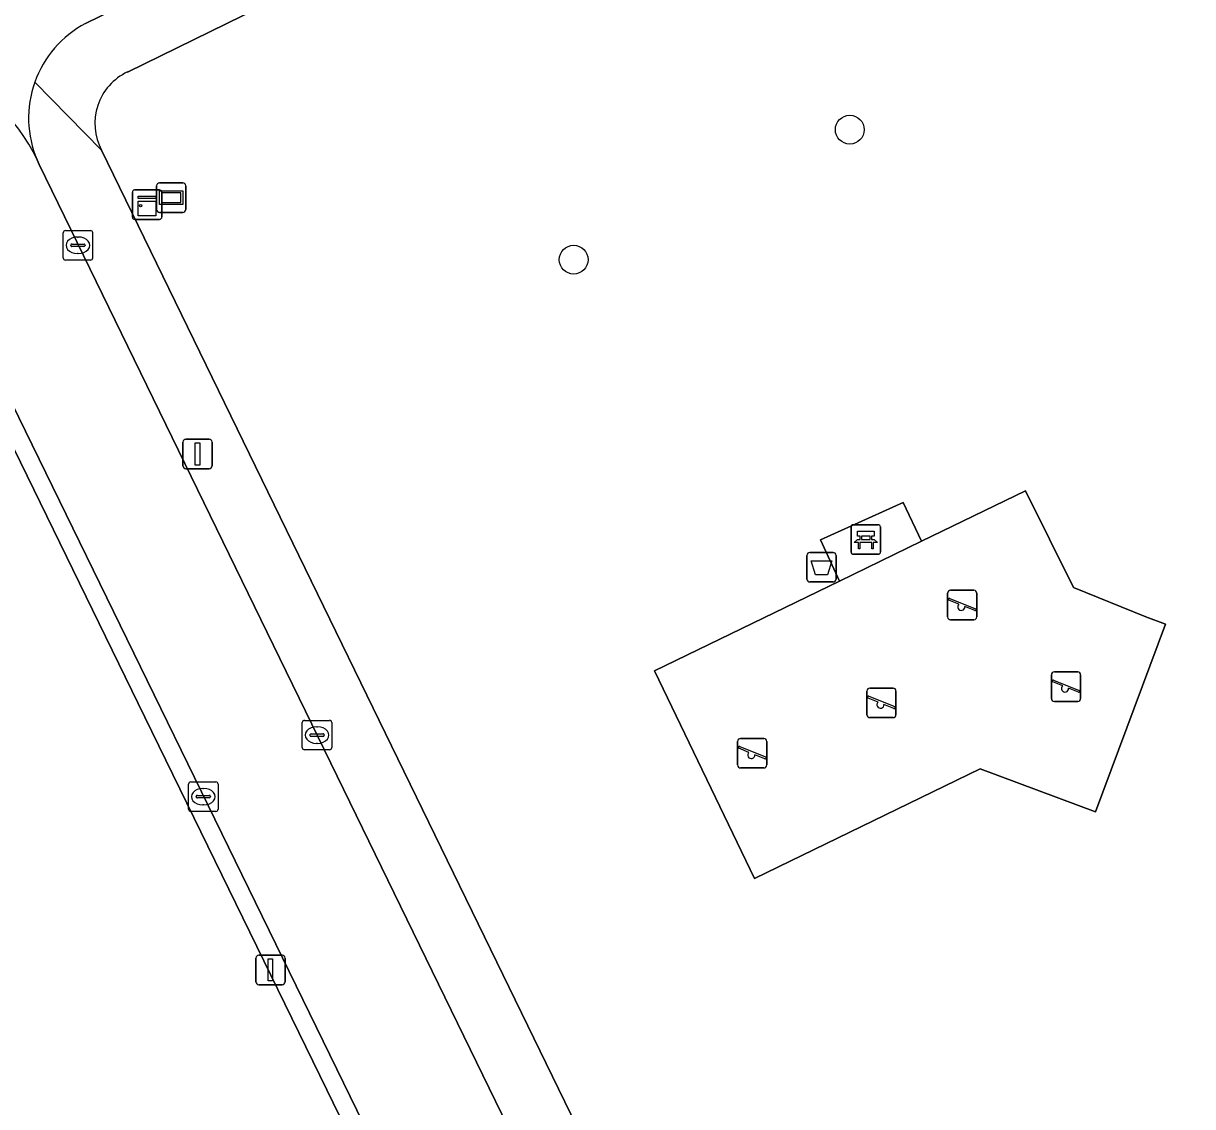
# Model space of a CAD drawing. Extents: x 160455 to 162082, y 388339 to 389736.
# Drawn here: x 160833.13 to 160872.78, y 388644.06 to 388680.79 of the extents above; entities that cross this region are included whole.
import ezdxf

# ---------------------------------------------------------------- set-up
doc = ezdxf.new("R2010")
doc.units = 0
for name, color, linetype in [('IMGEO_Afvalbak', 7, 'Continuous'), ('IMGEO_Bank', 7, 'Continuous'), ('IMGEO_Boom', 7, 'Continuous'), ('IMGEO_Erf', 7, 'Continuous'), ('IMGEO_Fietspad_gesloten', 7, 'Continuous'), ('IMGEO_Groenvoorziening', 7, 'Continuous'), ('IMGEO_Kast', 7, 'Continuous'), ('IMGEO_Kolk', 7, 'Continuous'), ('IMGEO_Lichtmast', 7, 'Continuous'), ('IMGEO_Muur', 7, 'Continuous'), ('IMGEO_Rijbaan_lokaal_open', 7, 'Continuous'), ('IMGEO_Speelvoorziening', 7, 'Continuous'), ('IMGEO_Straatnaambord', 7, 'Continuous'), ('IMGEO_Terreindeel_zand', 7, 'Continuous'), ('IMGEO_Voetpad_open', 7, 'Continuous')]:
    doc.layers.add(name, color=color, linetype=linetype)

msp = doc.modelspace()

# ---------------------------------------------------------------- linework, layer by layer
at = {"layer": 'IMGEO_Afvalbak'}
for p, q in [((160859.7, 388661.949), (160859.7, 388662.749)), ((160859.7, 388662.749), (160859.7, 388661.949)), ((160859.8, 388662.849), (160860.59, 388662.849)), ((160860.59, 388662.849), (160859.8, 388662.849)), ((160860.69, 388662.749), (160860.69, 388661.949)), ((160860.69, 388661.949), (160860.69, 388662.749)), ((160860.59, 388661.849), (160859.8, 388661.849)), ((160859.8, 388661.849), (160860.59, 388661.849))]:
    msp.add_line(p, q, dxfattribs=at)
msp.add_lwpolyline([(160859.843, 388662.563), (160860.547, 388662.563), (160860.398, 388662.093), (160859.992, 388662.093), (160859.843, 388662.563)], dxfattribs=at)
for centre, start, end in [((160859.8, 388662.749), 90, 180), ((160859.8, 388662.749), 90, 180), ((160860.59, 388662.749), 0, 90), ((160860.59, 388662.749), 360, 90), ((160859.8, 388661.949), 180, 270), ((160859.8, 388661.949), 180, 270), ((160860.59, 388661.949), 270, 0), ((160860.59, 388661.949), 270, 0)]:
    msp.add_arc(centre, 0.1, start, end, dxfattribs=at)
at = {"layer": 'IMGEO_Bank'}
for p, q in [((160861.2, 388662.863), (160861.2, 388663.704)), ((160861.2, 388663.704), (160861.2, 388662.863)), ((160861.275, 388663.788), (160862.116, 388663.788)), ((160862.116, 388663.788), (160861.275, 388663.788)), ((160862.2, 388663.713), (160862.2, 388662.872)), ((160862.2, 388662.872), (160862.2, 388663.713)), ((160861.509, 388663.294), (160861.509, 388663.4)), ((160861.553, 388663.4), (160861.553, 388663.294)), ((160861.841, 388663.406), (160861.559, 388663.406)), ((160861.559, 388663.288), (160861.841, 388663.288)), ((160861.847, 388663.294), (160861.847, 388663.4)), ((160861.891, 388663.4), (160861.891, 388663.294)), ((160861.897, 388663.186), (160861.504, 388663.186)), ((160862.125, 388662.788), (160861.284, 388662.788)), ((160861.284, 388662.788), (160862.125, 388662.788))]:
    msp.add_line(p, q, dxfattribs=at)
for points in [[(160861.447, 388663.186), (160861.305, 388663.186), (160861.417, 388663.288), (160861.503, 388663.288)], [(160861.503, 388663.406), (160861.417, 388663.406), (160861.417, 388663.567), (160861.98, 388663.567), (160861.98, 388663.406), (160861.897, 388663.406)], [(160861.897, 388663.288), (160861.98, 388663.288), (160862.092, 388663.186), (160861.953, 388663.186)], [(160861.497, 388663.179), (160861.497, 388662.972), (160861.454, 388662.972), (160861.454, 388663.179)], [(160861.947, 388663.179), (160861.947, 388662.972), (160861.903, 388662.972), (160861.903, 388663.179)]]:
    msp.add_lwpolyline(points, dxfattribs=at)
for centre, radius, start, end in [((160861.278, 388663.71), 0.0779, 92.4484, 184.2845), ((160861.278, 388663.71), 0.0779, 92.4484, 184.2845), ((160862.122, 388663.71), 0.0779, 2.4484, 94.2845), ((160862.122, 388663.71), 0.0779, 2.4484, 94.2845), ((160861.502, 388663.399), 0.00671, 2.8957, 87.1043), ((160861.502, 388663.295), 0.00671, 272.8957, 357.1043), ((160861.559, 388663.399), 0.00671, 92.8957, 177.1043), ((160861.559, 388663.295), 0.00671, 182.8957, 267.1043), ((160861.841, 388663.399), 0.00671, 2.8957, 87.1043), ((160861.841, 388663.295), 0.00671, 272.8957, 357.1043), ((160861.898, 388663.399), 0.00671, 92.8957, 177.1043), ((160861.898, 388663.295), 0.00671, 182.8957, 267.1043), ((160861.447, 388663.179), 0.00671, 2.8957, 87.1043), ((160861.504, 388663.179), 0.00671, 92.8957, 177.1043), ((160861.896, 388663.179), 0.00671, 2.8957, 87.1043), ((160861.953, 388663.179), 0.00671, 92.8957, 177.1043), ((160861.278, 388662.866), 0.0779, 182.4484, 274.2845), ((160861.278, 388662.866), 0.0779, 182.4484, 274.2845), ((160862.122, 388662.866), 0.0779, 272.4484, 4.2845), ((160862.122, 388662.866), 0.0779, 272.4484, 4.2845)]:
    msp.add_arc(centre, radius, start, end, dxfattribs=at)
at = {"layer": 'IMGEO_Boom'}
for centre in [(160861.156, 388677.181), (160851.79, 388672.774)]:
    msp.add_circle(centre, 0.489, dxfattribs=at)
at = {"layer": 'IMGEO_Erf'}
msp.add_lwpolyline([(160846.054, 388639.234), (160843.424, 388644.633), (160837.247, 388657.263), (160831.025, 388669.988)], dxfattribs=at)
at = {"layer": 'IMGEO_Fietspad_gesloten'}
msp.add_lwpolyline([(160835.236, 388680.785), (160877.263, 388701.324), (160886.716, 388705.962), (160976.671, 388750)], dxfattribs=at)
for centre, radius, start, end in [((160836.936, 388677.576), 3.631, 117.9095, 160.4872), ((160828.151, 388673.612), 6.006, 25.0446, 117.3071), ((160836.935, 388677.573), 3.632, 160.4384, 202.9962)]:
    msp.add_arc(centre, radius, start, end, dxfattribs=at)
at = {"layer": 'IMGEO_Groenvoorziening'}
for points in [[(160877.596, 388699.187), (160836.66, 388679.137)], [(160835.778, 388676.486), (160836.388, 388675.234), (160851.912, 388643.364)]]:
    msp.add_lwpolyline(points, dxfattribs=at)
msp.add_lwpolyline([(160863.594, 388663.229), (160867.119, 388664.939), (160868.748, 388661.656), (160871.2, 388660.669), (160871.863, 388660.422), (160869.495, 388654.055), (160865.579, 388655.511), (160857.93, 388651.793), (160854.532, 388658.833), (160860.807, 388661.877), (160860.159, 388663.274), (160862.969, 388664.539)], close=True, dxfattribs=at)
msp.add_arc((160837.475, 388677.394), 1.925, 115.0626, 208.1323, dxfattribs=at)
at = {"layer": 'IMGEO_Kast'}
for p, q in [((160836.823, 388674.215), (160836.823, 388675.056)), ((160836.823, 388675.056), (160836.823, 388674.215)), ((160836.898, 388675.14), (160837.739, 388675.14)), ((160837.739, 388675.14), (160836.898, 388675.14)), ((160837.823, 388675.065), (160837.823, 388674.224)), ((160837.823, 388674.224), (160837.823, 388675.065)), ((160837.748, 388674.14), (160836.907, 388674.14)), ((160836.907, 388674.14), (160837.748, 388674.14))]:
    msp.add_line(p, q, dxfattribs=at)
for points in [[(160837.018, 388674.93), (160837.618, 388674.93), (160837.618, 388674.845), (160837.018, 388674.845), (160837.018, 388674.93)], [(160837.018, 388674.755), (160837.618, 388674.755), (160837.618, 388674.266), (160837.018, 388674.266), (160837.018, 388674.755)]]:
    msp.add_lwpolyline(points, dxfattribs=at)
msp.add_circle((160837.102, 388674.604), 0.0377, dxfattribs=at)
for centre, start, end in [((160836.901, 388675.062), 92.4484, 184.2845), ((160836.901, 388675.062), 92.4484, 184.2845), ((160837.745, 388675.062), 2.4484, 94.2845), ((160837.745, 388675.062), 2.4484, 94.2845), ((160836.901, 388674.218), 182.4484, 274.2845), ((160836.901, 388674.218), 182.4484, 274.2845), ((160837.745, 388674.218), 272.4484, 4.2845), ((160837.745, 388674.218), 272.4484, 4.2845)]:
    msp.add_arc(centre, 0.0779, start, end, dxfattribs=at)
at = {"layer": 'IMGEO_Kolk'}
for p, q in [((160834.476, 388672.837), (160834.476, 388673.689)), ((160834.551, 388673.763), (160835.403, 388673.763)), ((160835.477, 388673.689), (160835.477, 388672.837)), ((160834.735, 388673.257), (160834.735, 388673.269)), ((160835.173, 388673.22), (160834.775, 388673.22)), ((160834.778, 388673.306), (160835.176, 388673.306)), ((160834.964, 388673.543), (160834.989, 388673.543)), ((160835.219, 388673.269), (160835.219, 388673.257)), ((160834.987, 388672.983), (160834.962, 388672.983)), ((160835.403, 388672.763), (160834.551, 388672.763)), ((160842.588, 388656.232), (160842.588, 388657.084)), ((160842.663, 388657.158), (160843.515, 388657.158)), ((160843.076, 388656.938), (160843.101, 388656.938)), ((160843.589, 388657.084), (160843.589, 388656.232)), ((160842.847, 388656.652), (160842.847, 388656.664)), ((160843.285, 388656.615), (160842.887, 388656.615)), ((160842.89, 388656.701), (160843.288, 388656.701)), ((160843.331, 388656.664), (160843.331, 388656.652)), ((160843.515, 388656.158), (160842.663, 388656.158)), ((160843.099, 388656.378), (160843.074, 388656.378)), ((160838.729, 388654.145), (160838.729, 388654.997)), ((160838.804, 388655.071), (160839.656, 388655.071)), ((160839.73, 388654.997), (160839.73, 388654.145)), ((160838.988, 388654.565), (160838.988, 388654.577)), ((160839.031, 388654.614), (160839.429, 388654.614)), ((160839.217, 388654.851), (160839.242, 388654.851)), ((160839.472, 388654.577), (160839.472, 388654.565)), ((160839.426, 388654.528), (160839.028, 388654.528)), ((160839.24, 388654.291), (160839.215, 388654.291)), ((160839.656, 388654.071), (160838.804, 388654.071))]:
    msp.add_line(p, q, dxfattribs=at)
for points in [[(160834.476, 388672.837), (160834.476, 388673.689)], [(160834.551, 388673.763), (160835.403, 388673.763)], [(160835.477, 388673.689), (160835.477, 388672.837)], [(160835.403, 388672.763), (160834.551, 388672.763)], [(160842.588, 388656.232), (160842.588, 388657.084)], [(160842.663, 388657.158), (160843.515, 388657.158)], [(160843.589, 388657.084), (160843.589, 388656.232)], [(160843.515, 388656.158), (160842.663, 388656.158)], [(160838.729, 388654.145), (160838.729, 388654.997)], [(160838.804, 388655.071), (160839.656, 388655.071)], [(160839.73, 388654.997), (160839.73, 388654.145)], [(160839.656, 388654.071), (160838.804, 388654.071)]]:
    msp.add_lwpolyline(points, dxfattribs=at)
for centre, radius, start, end in [((160834.553, 388673.687), 0.0765, 91.552, 178.448), ((160834.553, 388673.687), 0.0765, 91.552, 178.448), ((160835.401, 388673.687), 0.0765, 1.552, 88.448), ((160835.401, 388673.687), 0.0765, 1.552, 88.448), ((160834.775, 388673.266), 0.0403, 85.8775, 175.7526), ((160834.772, 388673.256), 0.0366, 178.938, 274.7102), ((160835.176, 388673.263), 0.043, 264.8664, 352.4533), ((160835.18, 388673.268), 0.0386, 1.7309, 96.639), ((160834.553, 388672.839), 0.0765, 181.552, 268.448), ((160834.553, 388672.839), 0.0765, 181.552, 268.448), ((160835.401, 388672.839), 0.0765, 271.552, 358.448), ((160835.401, 388672.839), 0.0765, 271.552, 358.448), ((160842.665, 388657.082), 0.0765, 91.552, 178.448), ((160842.665, 388657.082), 0.0765, 91.552, 178.448), ((160843.513, 388657.082), 0.0765, 1.552, 88.448), ((160843.513, 388657.082), 0.0765, 1.552, 88.448), ((160842.887, 388656.661), 0.0403, 85.8775, 175.7526), ((160842.884, 388656.651), 0.0366, 178.938, 274.7102), ((160843.288, 388656.658), 0.043, 264.8664, 352.4533), ((160843.292, 388656.663), 0.0386, 1.7309, 96.639), ((160842.665, 388656.234), 0.0765, 181.552, 268.448), ((160842.665, 388656.234), 0.0765, 181.552, 268.448), ((160843.513, 388656.234), 0.0765, 271.552, 358.448), ((160843.513, 388656.234), 0.0765, 271.552, 358.448), ((160838.806, 388654.995), 0.0765, 91.552, 178.448), ((160838.806, 388654.995), 0.0765, 91.552, 178.448), ((160839.654, 388654.995), 0.0765, 1.552, 88.448), ((160839.654, 388654.995), 0.0765, 1.552, 88.448), ((160839.028, 388654.574), 0.0403, 85.8775, 175.7526), ((160839.025, 388654.564), 0.0366, 178.938, 274.7102), ((160839.429, 388654.571), 0.043, 264.8664, 352.4533), ((160839.433, 388654.576), 0.0386, 1.7309, 96.639), ((160838.806, 388654.147), 0.0765, 181.552, 268.448), ((160838.806, 388654.147), 0.0765, 181.552, 268.448), ((160839.654, 388654.147), 0.0765, 271.552, 358.448), ((160839.654, 388654.147), 0.0765, 271.552, 358.448)]:
    msp.add_arc(centre, radius, start, end, dxfattribs=at)
for centre, major_axis, ratio, start_param, end_param in [((160834.963, 388673.263), (-0.387, 0.002), 0.722429, 4.712389, 7.853982), ((160834.988, 388673.263), (-0.39, 0.002), 0.717154, 1.570796, 4.712389), ((160843.075, 388656.658), (-0.387, 0.002), 0.722429, 4.712389, 7.853982), ((160843.1, 388656.658), (-0.39, 0.002), 0.717154, 1.570796, 4.712389), ((160839.216, 388654.571), (-0.387, 0.002), 0.722429, 4.712389, 7.853982), ((160839.241, 388654.571), (-0.39, 0.002), 0.717154, 1.570796, 4.712389)]:
    msp.add_ellipse(centre, major_axis=major_axis, ratio=ratio, start_param=start_param, end_param=end_param, dxfattribs=at)
at = {"layer": 'IMGEO_Lichtmast'}
for p, q in [((160838.537, 388665.789), (160838.537, 388666.589)), ((160838.537, 388666.589), (160838.537, 388665.789)), ((160838.637, 388666.689), (160839.427, 388666.689)), ((160839.427, 388666.689), (160838.637, 388666.689)), ((160839.527, 388666.589), (160839.527, 388665.789)), ((160839.527, 388665.789), (160839.527, 388666.589)), ((160839.427, 388665.689), (160838.637, 388665.689)), ((160838.637, 388665.689), (160839.427, 388665.689)), ((160841.011, 388648.297), (160841.011, 388649.097)), ((160841.011, 388649.097), (160841.011, 388648.297)), ((160841.111, 388649.197), (160841.901, 388649.197)), ((160841.901, 388649.197), (160841.111, 388649.197)), ((160842.001, 388649.097), (160842.001, 388648.297)), ((160842.001, 388648.297), (160842.001, 388649.097)), ((160841.901, 388648.197), (160841.111, 388648.197)), ((160841.111, 388648.197), (160841.901, 388648.197))]:
    msp.add_line(p, q, dxfattribs=at)
for points in [[(160838.957, 388666.564), (160839.107, 388666.564), (160839.107, 388665.814), (160838.957, 388665.814), (160838.957, 388666.564)], [(160841.431, 388649.072), (160841.581, 388649.072), (160841.581, 388648.322), (160841.431, 388648.322), (160841.431, 388649.072)]]:
    msp.add_lwpolyline(points, dxfattribs=at)
for centre, start, end in [((160838.637, 388666.589), 90, 180), ((160838.637, 388666.589), 90, 180), ((160839.427, 388666.589), 0, 90), ((160839.427, 388666.589), 360, 90), ((160838.637, 388665.789), 180, 270), ((160838.637, 388665.789), 180, 270), ((160839.427, 388665.789), 270, 0), ((160839.427, 388665.789), 270, 0), ((160841.111, 388649.097), 90, 180), ((160841.111, 388649.097), 90, 180), ((160841.901, 388649.097), 0, 90), ((160841.901, 388649.097), 360, 90), ((160841.111, 388648.297), 180, 270), ((160841.111, 388648.297), 180, 270), ((160841.901, 388648.297), 270, 0), ((160841.901, 388648.297), 270, 0)]:
    msp.add_arc(centre, 0.1, start, end, dxfattribs=at)
at = {"layer": 'IMGEO_Muur'}
msp.add_lwpolyline([(160837.247, 388657.263), (160843.424, 388644.633)], dxfattribs=at)
at = {"layer": 'IMGEO_Rijbaan_lokaal_open'}
for points in [[(160834.521, 388674.235), (160833.659, 388676.005), (160833.592, 388676.154)], [(160850.209, 388642.046), (160834.521, 388674.235)], [(160831.585, 388670.25), (160844.897, 388642.996), (160846.582, 388639.505)]]:
    msp.add_lwpolyline(points, dxfattribs=at)
msp.add_arc((160828.151, 388673.612), 6.006, 25.0446, 117.3071, dxfattribs=at)
at = {"layer": 'IMGEO_Speelvoorziening'}
for p, q in [((160864.476, 388660.666), (160864.476, 388661.466)), ((160864.476, 388661.466), (160864.476, 388660.666)), ((160864.576, 388661.566), (160865.366, 388661.566)), ((160865.366, 388661.566), (160864.576, 388661.566)), ((160865.466, 388661.466), (160865.466, 388660.666)), ((160865.466, 388660.666), (160865.466, 388661.466)), ((160864.859, 388661.094), (160864.52, 388661.231)), ((160864.545, 388661.291), (160865.421, 388660.938)), ((160865.397, 388660.878), (160865.057, 388661.015)), ((160865.366, 388660.566), (160864.576, 388660.566)), ((160864.576, 388660.566), (160865.366, 388660.566)), ((160867.996, 388657.899), (160867.996, 388658.699)), ((160867.996, 388658.699), (160867.996, 388657.899)), ((160868.065, 388658.524), (160868.941, 388658.171)), ((160868.096, 388658.799), (160868.886, 388658.799)), ((160868.886, 388658.799), (160868.096, 388658.799)), ((160868.986, 388658.699), (160868.986, 388657.899)), ((160868.986, 388657.899), (160868.986, 388658.699)), ((160861.734, 388657.35), (160861.734, 388658.15)), ((160861.734, 388658.15), (160861.734, 388657.35)), ((160861.834, 388658.25), (160862.624, 388658.25)), ((160862.624, 388658.25), (160861.834, 388658.25)), ((160862.724, 388658.15), (160862.724, 388657.35)), ((160862.724, 388657.35), (160862.724, 388658.15)), ((160868.379, 388658.327), (160868.04, 388658.464)), ((160868.917, 388658.111), (160868.577, 388658.248)), ((160862.117, 388657.778), (160861.778, 388657.915)), ((160861.803, 388657.975), (160862.679, 388657.622)), ((160868.886, 388657.799), (160868.096, 388657.799)), ((160868.096, 388657.799), (160868.886, 388657.799)), ((160862.655, 388657.562), (160862.315, 388657.699)), ((160862.624, 388657.25), (160861.834, 388657.25)), ((160861.834, 388657.25), (160862.624, 388657.25)), ((160857.453, 388656.544), (160858.243, 388656.544)), ((160858.243, 388656.544), (160857.453, 388656.544)), ((160857.353, 388655.644), (160857.353, 388656.444)), ((160857.353, 388656.444), (160857.353, 388655.644)), ((160857.736, 388656.072), (160857.397, 388656.209)), ((160857.422, 388656.269), (160858.298, 388655.916)), ((160858.343, 388656.444), (160858.343, 388655.644)), ((160858.343, 388655.644), (160858.343, 388656.444)), ((160858.274, 388655.856), (160857.934, 388655.993)), ((160858.243, 388655.544), (160857.453, 388655.544)), ((160857.453, 388655.544), (160858.243, 388655.544))]:
    msp.add_line(p, q, dxfattribs=at)
for centre, radius, start, end in [((160864.576, 388661.466), 0.1, 90, 180), ((160864.576, 388661.466), 0.1, 90, 180), ((160865.366, 388661.466), 0.1, 0, 90), ((160865.366, 388661.466), 0.1, 360, 90), ((160864.533, 388661.261), 0.0327, 68.078, 248.078), ((160864.938, 388661.004), 0.12, 130.9928, 5.1632), ((160865.409, 388660.908), 0.0327, 248.078, 68.078), ((160864.576, 388660.666), 0.1, 180, 270), ((160864.576, 388660.666), 0.1, 180, 270), ((160865.366, 388660.666), 0.1, 270, 0), ((160865.366, 388660.666), 0.1, 270, 0), ((160868.096, 388658.699), 0.1, 90, 180), ((160868.096, 388658.699), 0.1, 90, 180), ((160868.053, 388658.494), 0.0327, 68.078, 248.078), ((160868.886, 388658.699), 0.1, 0, 90), ((160868.886, 388658.699), 0.1, 360, 90), ((160861.834, 388658.15), 0.1, 90, 180), ((160861.834, 388658.15), 0.1, 90, 180), ((160862.624, 388658.15), 0.1, 0, 90), ((160862.624, 388658.15), 0.1, 360, 90), ((160868.458, 388658.237), 0.12, 130.9928, 5.1632), ((160868.929, 388658.141), 0.0327, 248.078, 68.078), ((160861.791, 388657.945), 0.0327, 68.078, 248.078), ((160862.196, 388657.688), 0.12, 130.9928, 5.1632), ((160868.096, 388657.899), 0.1, 180, 270), ((160868.096, 388657.899), 0.1, 180, 270), ((160868.886, 388657.899), 0.1, 270, 0), ((160868.886, 388657.899), 0.1, 270, 0), ((160861.834, 388657.35), 0.1, 180, 270), ((160861.834, 388657.35), 0.1, 180, 270), ((160862.624, 388657.35), 0.1, 270, 0), ((160862.624, 388657.35), 0.1, 270, 0), ((160862.667, 388657.592), 0.0327, 248.078, 68.078), ((160857.453, 388656.444), 0.1, 90, 180), ((160857.453, 388656.444), 0.1, 90, 180), ((160858.243, 388656.444), 0.1, 0, 90), ((160858.243, 388656.444), 0.1, 360, 90), ((160857.41, 388656.239), 0.0327, 68.078, 248.078), ((160857.815, 388655.982), 0.12, 130.9928, 5.1632), ((160858.286, 388655.886), 0.0327, 248.078, 68.078), ((160857.453, 388655.644), 0.1, 180, 270), ((160857.453, 388655.644), 0.1, 180, 270), ((160858.243, 388655.644), 0.1, 270, 0), ((160858.243, 388655.644), 0.1, 270, 0)]:
    msp.add_arc(centre, radius, start, end, dxfattribs=at)
at = {"layer": 'IMGEO_Straatnaambord'}
for p, q in [((160837.644, 388674.479), (160837.644, 388675.279)), ((160837.644, 388675.279), (160837.644, 388674.479)), ((160837.744, 388675.379), (160838.534, 388675.379)), ((160838.534, 388675.379), (160837.744, 388675.379)), ((160838.634, 388675.279), (160838.634, 388674.479)), ((160838.634, 388674.479), (160838.634, 388675.279)), ((160838.534, 388674.379), (160837.744, 388674.379)), ((160837.744, 388674.379), (160838.534, 388674.379))]:
    msp.add_line(p, q, dxfattribs=at)
for points in [[(160837.745, 388675.111), (160838.533, 388675.111), (160838.533, 388674.647), (160837.745, 388674.647), (160837.745, 388675.111)], [(160837.81, 388675.046), (160837.81, 388674.712), (160838.468, 388674.712), (160838.468, 388675.046), (160837.81, 388675.046)]]:
    msp.add_lwpolyline(points, dxfattribs=at)
for centre, start, end in [((160837.744, 388675.279), 90, 180), ((160837.744, 388675.279), 90, 180), ((160838.534, 388675.279), 0, 90), ((160838.534, 388675.279), 360, 90), ((160837.744, 388674.479), 180, 270), ((160837.744, 388674.479), 180, 270), ((160838.534, 388674.479), 270, 0), ((160838.534, 388674.479), 270, 0)]:
    msp.add_arc(centre, 0.1, start, end, dxfattribs=at)
at = {"layer": 'IMGEO_Terreindeel_zand'}
msp.add_lwpolyline([(160871.2, 388660.669), (160868.748, 388661.656), (160867.119, 388664.939), (160863.594, 388663.229), (160860.807, 388661.877), (160854.532, 388658.833), (160857.93, 388651.793), (160865.579, 388655.511), (160869.495, 388654.055), (160871.863, 388660.422)], close=True, dxfattribs=at)
at = {"layer": 'IMGEO_Voetpad_open'}
for points in [[(160877.263, 388701.324), (160835.236, 388680.785)], [(160836.66, 388679.137), (160877.596, 388699.187)], [(160836.388, 388675.234), (160835.778, 388676.486), (160833.513, 388678.789)], [(160833.513, 388678.789), (160835.778, 388676.486)], [(160833.592, 388676.154), (160833.659, 388676.005), (160834.521, 388674.235), (160850.209, 388642.046)], [(160851.912, 388643.364), (160836.388, 388675.234)], [(160831.025, 388669.988), (160837.247, 388657.263), (160843.424, 388644.633), (160846.054, 388639.234), (160844.361, 388642.714), (160844.897, 388642.996), (160831.585, 388670.25)]]:
    msp.add_lwpolyline(points, dxfattribs=at)
msp.add_lwpolyline([(160863.594, 388663.229), (160862.969, 388664.539), (160860.159, 388663.274), (160860.807, 388661.877)], close=True, dxfattribs=at)
for centre, radius, start, end in [((160836.936, 388677.576), 3.631, 117.9095, 160.4872), ((160836.935, 388677.573), 3.632, 160.4384, 202.9962), ((160837.475, 388677.394), 1.925, 115.0626, 208.1323)]:
    msp.add_arc(centre, radius, start, end, dxfattribs=at)

doc.saveas('drawing.dxf')
